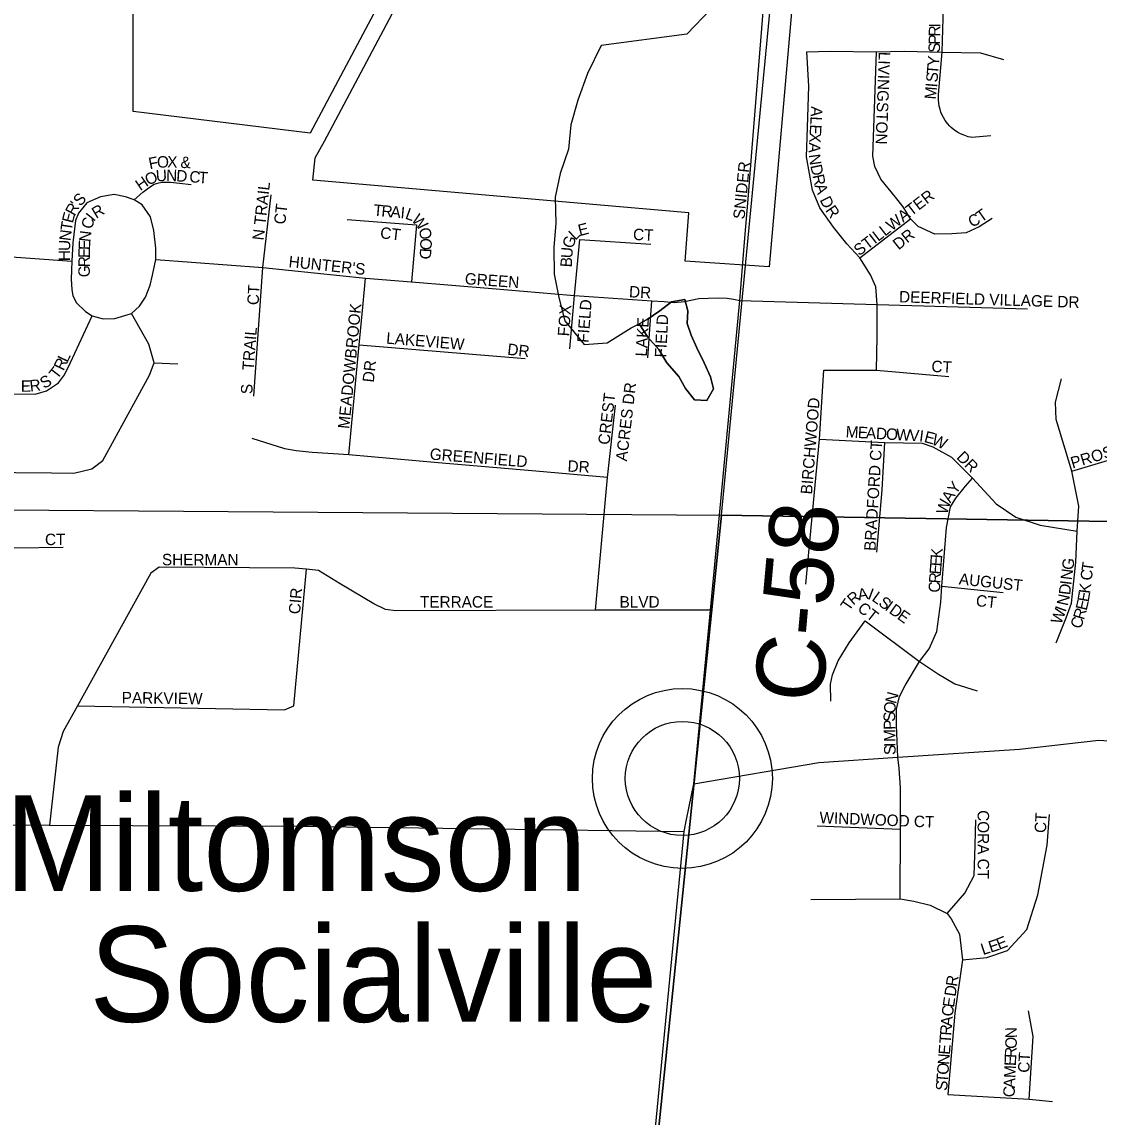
# Model space of a CAD drawing. Extents: x 0 to 1064, y 0 to 440.
# Drawn here: x 125.13 to 139.38, y 109.56 to 124.05 of the extents above; entities that cross this region are included whole.
import ezdxf

# ---------------------------------------------------------------- set-up
doc = ezdxf.new("R2010")
doc.units = 0
for name, color, linetype in [('GM_X_City_Street', 7, 'Continuous'), ('GM_X_City_Street_Text', 7, 'Continuous'), ('GM_X_Corporation', 7, 'Continuous'), ('GM_X_County_Road', 7, 'Continuous'), ('GM_X_County_Road_Text', 7, 'Continuous'), ('GM_X_Minor_Lake', 7, 'Continuous'), ('GM_X_Minor_River', 7, 'Continuous'), ('GM_X_Section', 7, 'Continuous'), ('GM_X_Township_Subdivision', 7, 'Continuous'), ('GM_X_Township_Subdivision_Text', 7, 'Continuous'), ('GM_X_Unincorporated', 7, 'Continuous'), ('GM_X_Unincorporated_Location', 7, 'Continuous'), ('GM_X_Unincorporated_Text', 7, 'Continuous')]:
    doc.layers.add(name, color=color, linetype=linetype)

msp = doc.modelspace()

# ---------------------------------------------------------------- linework, layer by layer
at = {"layer": 'GM_X_City_Street'}
for points in [[(134.79, 122.382), (134.966, 124.566)], [(134.74, 121.758), (134.79, 122.382)], [(134.69, 121.134), (134.74, 121.758)]]:
    msp.add_lwpolyline(points, dxfattribs=at)
at = {"layer": 'GM_X_Corporation'}
for points in [[(135.628, 127.802), (135.016, 120.806), (133.905, 120.884), (133.95, 121.523), (128.979, 121.953), (129.01, 122.25), (129.133, 122.472), (130.625, 125.279)], [(130.444, 125.399), (128.943, 122.576), (126.603, 122.864), (126.603, 125.123)]]:
    msp.add_lwpolyline(points, dxfattribs=at)
at = {"layer": 'GM_X_County_Road'}
for points in [[(134.017, 113.966), (134.237, 116.265), (134.628, 120.362), (134.69, 121.134)], [(134.017, 113.966), (135.671, 114.249), (136.715, 114.318), (138.327, 114.425), (139.376, 114.542), (139.916, 114.508), (143.64, 114.496), (144.246, 114.494), (144.465, 114.492), (144.72, 114.532), (145.249, 114.749), (146.437, 115.312), (147.878, 115.948), (148.747, 116.381), (149.203, 116.818), (149.401, 116.987), (149.573, 117.073), (150.245, 117.089)], [(133.891, 113.336), (133.923, 113.494), (134.017, 113.966)], [(117.286, 113.404), (121.297, 113.428), (121.817, 113.431), (124.046, 113.423), (125.497, 113.418), (128.784, 113.407), (133.891, 113.336)], [(131.121, 85.196), (131.468, 88.607), (131.56, 89.517), (131.613, 90.041), (131.84, 92.273), (132.056, 94.337), (132.08, 94.478), (132.115, 94.904), (132.278, 96.275), (132.357, 97.349), (132.501, 98.862), (132.653, 100.427), (132.737, 101.401), (133.891, 113.336)]]:
    msp.add_lwpolyline(points, dxfattribs=at)
at = {"layer": 'GM_X_Minor_Lake'}
for points in [[(134.153, 119.538), (134.056, 119.738), (133.983, 119.902), (133.928, 120.06), (133.94, 120.224), (133.898, 120.376), (133.721, 120.346), (133.569, 120.224), (133.399, 120.109), (133.297, 120.054)], [(133.297, 120.054), (133.399, 120.109), (133.569, 120.224), (133.721, 120.346), (133.898, 120.376), (133.94, 120.224), (133.928, 120.06), (133.983, 119.902), (134.056, 119.738), (134.153, 119.538), (134.238, 119.35), (134.28, 119.192), (134.189, 119.04), (134.025, 119.046), (133.91, 119.198), (133.819, 119.356), (133.661, 119.538), (133.557, 119.714), (133.411, 119.878), (133.297, 120.054)], [(133.297, 120.054), (133.411, 119.878), (133.557, 119.714), (133.661, 119.538), (133.819, 119.356), (133.91, 119.198), (134.025, 119.046), (134.189, 119.04), (134.28, 119.192), (134.238, 119.35), (134.153, 119.538)]]:
    msp.add_lwpolyline(points, dxfattribs=at)
at = {"layer": 'GM_X_Minor_River'}
msp.add_lwpolyline([(134.246, 124.222), (133.924, 123.888), (132.793, 123.737), (132.611, 123.366), (132.483, 123.014), (132.392, 122.686), (132.362, 122.364), (132.252, 122.042), (132.185, 121.732), (132.192, 121.386), (132.167, 121.064), (132.173, 120.711), (132.234, 120.402), (132.313, 120.092), (132.569, 119.782), (132.873, 119.8), (133.189, 120.001), (133.297, 120.054)], dxfattribs=at)
at = {"layer": 'GM_X_Section'}
for points in [[(135.935, 133.672), (151.892, 133.436), (150.318, 117.263), (134.386, 117.523)], [(117.771, 117.647), (134.386, 117.523), (132.734, 101.407), (116.187, 100.532)], [(150.318, 117.263), (148.691, 100.849), (132.734, 101.407), (134.386, 117.523)]]:
    msp.add_lwpolyline(points, close=True, dxfattribs=at)
at = {"layer": 'GM_X_Township_Subdivision'}
for points in [[(137.945, 122.543), (137.694, 122.521), (137.677, 122.524), (137.649, 122.53), (137.627, 122.537), (137.605, 122.544), (137.579, 122.554), (137.547, 122.569), (137.505, 122.592), (137.472, 122.614), (137.45, 122.631), (137.423, 122.654), (137.405, 122.671), (137.375, 122.705), (137.344, 122.746), (137.321, 122.783), (137.3, 122.824), (137.287, 122.855), (137.275, 122.893), (137.264, 122.935), (137.257, 122.976), (137.254, 123.013), (137.255, 123.087), (137.302, 123.65), (137.319, 124.248)], [(136.436, 119.442), (136.444, 119.884), (136.445, 120.308), (136.426, 120.544), (136.355, 120.701), (136.216, 120.926), (136.044, 121.112), (135.867, 121.332), (135.686, 121.59), (135.59, 121.824), (135.509, 122.264), (135.523, 122.651), (135.538, 123.2), (135.511, 123.655), (135.82, 123.664), (136.436, 123.654), (136.804, 123.664), (137.302, 123.65), (137.812, 123.64), (138.113, 123.554)], [(137.965, 121.447), (137.793, 121.337), (137.621, 121.26), (137.432, 121.244), (137.205, 121.241), (136.985, 121.342), (136.885, 121.442), (136.785, 121.604), (136.684, 121.729), (136.493, 121.968), (136.412, 122.135), (136.388, 122.273), (136.436, 123.654)], [(126.615, 121.693), (126.73, 121.796), (126.844, 121.88), (126.88, 121.9), (126.942, 121.921), (126.991, 121.93), (127.097, 121.928), (127.217, 121.916), (127.368, 121.898)], [(126.902, 120.905), (126.904, 121.055), (126.874, 121.29), (126.832, 121.47), (126.723, 121.627), (126.615, 121.693), (126.501, 121.735), (126.35, 121.766), (126.17, 121.735), (125.989, 121.657), (125.881, 121.519), (125.839, 121.422), (125.802, 121.127), (125.79, 120.883)], [(128.316, 120.798), (128.427, 121.759)], [(129.433, 121.434), (130.348, 121.362), (130.285, 120.608)], [(136.216, 120.926), (136.885, 121.442)], [(132.441, 120.428), (132.509, 121.169), (133.448, 121.109)], [(123.508, 120.856), (123.629, 120.848), (123.777, 120.897), (124.014, 120.977), (124.151, 121.001), (124.339, 120.989), (124.744, 120.959), (125.79, 120.883)], [(125.79, 120.883), (125.784, 120.645), (125.79, 120.507), (125.802, 120.423), (125.851, 120.332), (125.971, 120.218), (126.061, 120.158), (126.207, 120.118), (126.358, 120.124), (126.582, 120.189), (126.684, 120.288), (126.765, 120.406), (126.828, 120.565), (126.859, 120.699), (126.902, 120.905)], [(126.902, 120.905), (128.316, 120.798), (129.674, 120.658), (130.285, 120.608), (131.351, 120.52), (132.389, 120.435), (132.441, 120.428), (133.464, 120.356), (133.627, 120.347), (133.758, 120.337), (133.894, 120.35), (134.086, 120.387), (134.339, 120.399), (134.46, 120.394), (134.544, 120.382), (134.628, 120.362)], [(123.629, 120.848), (123.684, 120.522), (123.668, 120.216), (123.525, 118.714), (123.545, 118.508), (123.605, 118.327), (123.704, 118.223), (123.799, 118.166), (123.908, 118.119), (124.094, 118.095), (125.521, 118.082), (125.816, 118.078), (126.057, 118.136), (126.202, 118.243), (126.819, 119.376), (126.878, 119.539), (126.808, 119.784), (126.582, 120.189)], [(128.198, 119.098), (128.316, 120.798)], [(129.454, 118.318), (129.592, 119.774), (129.639, 120.275), (129.674, 120.658)], [(132.377, 119.724), (132.441, 120.428)], [(133.412, 119.604), (133.464, 120.356)], [(134.628, 120.362), (136.445, 120.308), (138.432, 120.25)], [(124.607, 119.129), (124.917, 119.127), (125.304, 119.122), (125.454, 119.166), (125.614, 119.274), (125.694, 119.378), (125.772, 119.544), (126.061, 120.158)], [(129.592, 119.774), (131.789, 119.595)], [(126.878, 119.539), (127.191, 119.525)], [(135.501, 116.607), (135.68, 118.529), (135.737, 119.442), (136.436, 119.442), (137.391, 119.358)], [(138.809, 115.83), (138.945, 116.161), (139.013, 116.355), (139.071, 116.901), (139.087, 117.311), (139.113, 117.642), (139.019, 118.104), (138.809, 118.786), (138.803, 119.017), (138.882, 119.327)], [(132.718, 116.264), (132.875, 118.02), (132.98, 118.978)], [(132.875, 118.02), (131.928, 118.105), (130.638, 118.216), (129.454, 118.318), (128.969, 118.351), (128.76, 118.371), (128.609, 118.4), (128.174, 118.536)], [(135.68, 118.529), (136.546, 118.482), (137.039, 118.476), (137.181, 118.424), (137.428, 118.287), (137.706, 118.009), (138.016, 117.673), (138.278, 117.494), (138.599, 117.39), (139.087, 117.311)], [(136.441, 117.032), (136.509, 117.857), (136.546, 118.482)], [(139.019, 118.104), (139.974, 118.392)], [(136.747, 112.444), (136.75, 113.367), (136.75, 113.915), (136.735, 114.171), (136.715, 114.318), (136.698, 114.743), (136.698, 114.953), (136.74, 115.121), (136.814, 115.268), (137.003, 115.583), (137.129, 115.751), (137.234, 115.982), (137.286, 116.371), (137.297, 116.581), (137.36, 117.358), (137.412, 117.631), (137.486, 117.747), (137.612, 117.904), (137.706, 118.009)], [(122.003, 117.136), (122.294, 117.125), (122.762, 117.096), (125.026, 117.091), (125.676, 117.099)], [(134.237, 116.265), (132.718, 116.264), (130.075, 116.255), (129.941, 116.274), (129.785, 116.347), (129.338, 116.613), (129.055, 116.787), (128.895, 116.806), (128.74, 116.82), (126.945, 116.834), (126.838, 116.755), (125.867, 114.999), (125.678, 114.658), (125.611, 114.453), (125.497, 113.418)], [(125.867, 114.999), (128.604, 114.946), (128.727, 114.997), (128.895, 116.806)], [(137.297, 116.581), (138.11, 116.497)], [(135.832, 115.058), (135.827, 115.284), (135.853, 115.41), (135.926, 115.594), (136.073, 115.83), (136.283, 116.124), (137.003, 115.583), (137.255, 115.415), (137.47, 115.289), (137.764, 115.195)], [(137.37, 112.251), (137.605, 112.517), (137.728, 112.753), (137.738, 113.152), (137.749, 113.49)], [(137.572, 111.637), (137.892, 111.667), (138.168, 111.759), (138.424, 112.036), (138.568, 112.497), (138.691, 113.152), (138.721, 113.562)], [(135.65, 113.408), (136.75, 113.367)], [(135.568, 112.435), (136.747, 112.444), (136.93, 112.415), (137.145, 112.361), (137.37, 112.251), (137.421, 112.179), (137.534, 111.974), (137.572, 111.637), (137.472, 110.93), (137.38, 109.855), (138.455, 109.793), (138.762, 109.763)], [(138.455, 109.793), (138.506, 110.623), (138.445, 110.961)]]:
    msp.add_lwpolyline(points, dxfattribs=at)
at = {"layer": 'GM_X_Unincorporated'}
for radius in [1.19, 0.755]:
    msp.add_circle((133.867, 114.037), radius, dxfattribs=at)
at = {"layer": 'GM_X_Unincorporated_Location'}
msp.add_line((133.867, 114.037), (133.867, 114.037), dxfattribs=at)

# ---------------------------------------------------------------- texts
at = {"layer": 'GM_X_City_Street_Text'}
msp.add_text('SNIDER', height=0.1515, rotation=84.2885, dxfattribs=at).set_placement((134.688, 121.433))
at = {"layer": 'GM_X_County_Road_Text'}
msp.add_text('C-58', height=0.9091, rotation=84.8369, dxfattribs=at).set_placement((135.716, 115.021))
at = {"layer": 'GM_X_Township_Subdivision_Text'}
for s, height, rotation, p in [('R', 0.152, 89.2699, (137.277, 123.855)), ('I', 0.152, 89.2874, (137.279, 123.975)), ('P', 0.152, 89.216, (137.276, 123.748)), ('LIVINGSTON', 0.1515, 267.9532, (136.465, 123.656)), ('S', 0.152, 87.983, (137.272, 123.638)), ('Y', 0.152, 85.2727, (137.258, 123.458)), ('S', 0.152, 85.2681, (137.24, 123.245)), ('T', 0.152, 85.278, (137.249, 123.351)), ('I', 0.152, 85.2942, (137.235, 123.179)), ('M', 0.152, 85.259, (137.221, 123.019)), ('A', 0.152, 266.6541, (135.571, 122.935)), ('L', 0.152, 266.6588, (135.563, 122.802)), ('E', 0.152, 266.6656, (135.557, 122.695)), ('X', 0.152, 266.6715, (135.551, 122.589)), ('A', 0.152, 266.9866, (135.543, 122.455)), ('F', 0.152, 11.2188, (126.822, 122.098)), ('O', 0.152, 2.164, (126.92, 122.118)), ('X', 0.152, 358.5794, (127.051, 122.123)), ('&', 0.152, 357.8949, (127.226, 122.117)), ('N', 0.152, 277.9413, (135.537, 122.29)), ('O', 0.152, 25.92, (126.802, 121.88)), ('U', 0.152, 4.1339, (126.908, 121.935)), ('N', 0.152, 358.1418, (127.036, 121.944)), ('D', 0.152, 356.151, (127.168, 121.94)), ('C', 0.152, 355.7466, (127.341, 121.928)), ('T', 0.152, 355.7333, (127.461, 121.919)), ('D', 0.152, 282.1146, (135.558, 122.146)), ('H', 0.152, 34.0538, (126.697, 121.808)), ('N TRAIL', 0.1515, 83.6594, (128.328, 121.153)), ('R', 0.152, 282.11, (135.586, 122.016)), ('S', 0.152, 46.5847, (125.902, 121.601)), ('A', 0.152, 287.9855, (135.615, 121.882)), ('STILLWATER', 0.1515, 37.5291, (136.206, 120.946)), ('R', 0.152, 61.2403, (125.827, 121.472)), ("'", 0.152, 53.4798, (125.881, 121.572)), ('R', 0.152, 31.0887, (126.113, 121.441)), ('CT', 0.1515, 83.6638, (128.614, 121.364)), ('T', 0.152, 354.8823, (129.775, 121.485)), ('R', 0.152, 354.8823, (129.881, 121.475)), ('A', 0.152, 354.8823, (130.001, 121.465)), ('D', 0.152, 296.4996, (135.68, 121.695)), ('R', 0.152, 304.8393, (135.752, 121.555)), ('E', 0.152, 75.7252, (125.804, 121.378)), ('C', 0.152, 73.5776, (126.055, 121.297)), ('I', 0.152, 50.9443, (126.081, 121.398)), ('I', 0.152, 354.8823, (130.134, 121.453)), ('L', 0.152, 340.2056, (130.19, 121.449)), ('W', 0.152, 310.8521, (130.274, 121.424)), ('C', 0.152, 27.4555, (137.695, 121.324)), ('T', 0.152, 35.1835, (137.82, 121.391)), ('T', 0.152, 81.3598, (125.789, 121.276)), ('CT', 0.1515, 353.6638, (129.864, 121.186)), ('O', 0.152, 281.4986, (130.378, 121.311)), ('E', 0.152, 14.3851, (132.509, 121.214)), ('CT', 0.1515, 356.8215, (133.211, 121.165)), ('N', 0.152, 82.9888, (125.773, 121.145)), ('N', 0.152, 83.3629, (126.035, 121.132)), ('O', 0.152, 266.8218, (130.404, 121.191)), ('G', 0.152, 71.9257, (132.418, 121.041)), ('L', 0.152, 43.1554, (132.448, 121.151)), ('DR', 0.1515, 38.6634, (136.726, 121.024)), ('U', 0.152, 88.0108, (125.768, 121.015)), ('E', 0.152, 89.0165, (126.029, 120.923)), ('E', 0.152, 87.6766, (126.031, 121.028)), ('D', 0.152, 266.8218, (130.397, 121.058)), ('U', 0.152, 86.3109, (132.411, 120.918)), ('H', 0.152, 89.847, (125.768, 120.883)), ('R', 0.152, 89.8543, (126.029, 120.803)), ("HUNTER'S", 0.1515, 354.0353, (128.653, 120.805)), ('B', 0.152, 86.3109, (132.403, 120.798)), ('G', 0.152, 90, (126.029, 120.67)), ('GREEN', 0.1515, 355.9127, (130.985, 120.578)), ('CT', 0.1515, 86.8222, (128.261, 120.298)), ('DR', 0.1515, 356.989, (133.158, 120.405)), ('DEERFIELD VILLAGE DR', 0.15152, 358.2331, (136.731, 120.338)), ('MEADOWBROOK', 0.15152, 84.4411, (129.461, 118.659)), ('FOX', 0.1515, 85.9166, (132.368, 119.885)), ('FIELD', 0.1515, 85.5983, (132.625, 119.799)), ('FIELD', 0.1515, 87.066, (133.652, 119.605)), ('LAKE', 0.1515, 86.9075, (133.397, 119.618)), ('TRAIL', 0.1515, 85.5135, (128.195, 119.432)), ('LAKEVIEW', 0.1515, 355.3038, (129.945, 119.792)), ('DR', 0.1515, 353.6625, (131.546, 119.645)), ('R', 0.152, 64.556, (125.68, 119.424)), ('L', 0.152, 64.621, (125.732, 119.533)), ('T', 0.152, 52.7183, (125.598, 119.31)), ('DR', 0.1515, 83.9832, (129.785, 119.273)), ('CT', 0.1515, 356.8215, (137.158, 119.418)), ('E', 0.152, 0.2459, (125.117, 119.154)), ('R', 0.152, 6.5191, (125.241, 119.156)), ('S', 0.152, 29.5436, (125.423, 119.19)), ('S', 0.152, 90, (128.181, 119.123)), ('ACRES DR', 0.1515, 83.2907, (133.134, 118.229)), ('CREST', 0.1515, 83.366, (132.901, 118.447)), ('BIRCHWOOD', 0.1515, 85.3468, (135.581, 117.792)), ('M', 0.152, 356.8111, (136.024, 118.552)), ('E', 0.152, 356.8357, (136.184, 118.543)), ('A', 0.152, 356.829, (136.291, 118.537)), ('D', 0.152, 356.8068, (136.424, 118.53)), ('O', 0.152, 356.829, (136.557, 118.522)), ('W', 0.152, 356.8211, (136.69, 118.515)), ('V', 0.152, 356.8068, (136.863, 118.505)), ('I', 0.152, 353.119, (136.994, 118.498)), ('E', 0.152, 345.3009, (137.055, 118.491)), ('W', 0.152, 335.3153, (137.151, 118.466)), ('PROSPECT PL', 0.15152, 16.5726, (139.028, 118.137)), ('BRADFORD CT', 0.15152, 86.4606, (136.421, 117.045)), ('GREENFIELD', 0.1515, 355.3476, (130.521, 118.258)), ('DR', 0.1515, 315, (137.483, 118.277)), ('DR', 0.1515, 356.9884, (132.345, 118.098)), ('Y', 0.152, 53.4054, (137.482, 117.786)), ('W', 0.152, 73.9368, (137.367, 117.521)), ('A', 0.152, 56.6252, (137.41, 117.676)), ('CT', 0.1515, 0, (125.436, 117.125)), ('SHERMAN', 0.1515, 0, (126.983, 116.858)), ('E', 0.152, 85.7061, (137.294, 116.84)), ('K', 0.152, 85.7023, (137.302, 116.946)), ('E', 0.152, 85.7061, (137.286, 116.733)), ('G', 0.152, 82.8697, (139.036, 116.79)), ('T', 0.152, 82.2447, (139.295, 116.769)), ('R', 0.152, 86.0874, (137.278, 116.614)), ('AUGUST', 0.1515, 353.8839, (137.519, 116.605)), ('N', 0.152, 82.8697, (139.019, 116.657)), ('C', 0.152, 82.9382, (139.28, 116.65)), ('CIR', 0.1515, 85.0327, (128.808, 116.206)), ('A', 0.152, 9.9684, (136.199, 116.392)), ('I', 0.152, 339.5375, (136.309, 116.417)), ('C', 0.152, 88.2753, (137.275, 116.495)), ('D', 0.152, 82.8697, (138.995, 116.459)), ('I', 0.152, 82.8587, (139.011, 116.591)), ('K', 0.152, 82.9492, (139.259, 116.478)), ('TERRACE', 0.1515, 0, (130.396, 116.298)), ('BLVD', 0.1515, 0, (133.036, 116.298)), ('T', 0.152, 55.6147, (136.073, 116.243)), ('R', 0.152, 40.3993, (136.126, 116.323)), ('L', 0.152, 324.3221, (136.362, 116.399)), ('S', 0.152, 324.3221, (136.449, 116.336)), ('CT', 0.1515, 353.6638, (137.744, 116.319)), ('N', 0.152, 77.7988, (138.964, 116.314)), ('E', 0.152, 76.9043, (139.214, 116.252)), ('E', 0.152, 80.3277, (139.24, 116.365)), ('CT', 0.1515, 321.8483, (136.171, 116.265)), ('I', 0.152, 324.3221, (136.536, 116.274)), ('D', 0.152, 324.3221, (136.59, 116.235)), ('E', 0.152, 324.3221, (136.698, 116.158)), ('W', 0.152, 70.1878, (138.877, 116.067)), ('I', 0.152, 70.2006, (138.935, 116.23)), ('R', 0.152, 73.4452, (139.177, 116.127)), ('C', 0.152, 70.8738, (139.136, 116.007)), ('PARKVIEW', 0.1515, 359.2156, (126.45, 115.032)), ('N', 0.152, 74.4209, (136.691, 115.016)), ('O', 0.152, 84.6591, (136.68, 114.891)), ('S', 0.152, 90.847, (136.681, 114.788)), ('P', 0.152, 90.847, (136.683, 114.682)), ('M', 0.152, 90.8487, (136.685, 114.522)), ('S', 0.152, 90.847, (136.688, 114.348)), ('I', 0.152, 90.848, (136.686, 114.455)), ('WINDWOOD CT', 0.15152, 357.7533, (135.678, 113.445)), ('CORA CT', 0.1515, 270, (137.772, 113.617)), ('CT', 0.1515, 86.8215, (138.675, 113.312)), ('E', 0.152, 17.9504, (137.944, 111.73)), ('E', 0.152, 21.6436, (138.056, 111.767)), ('L', 0.152, 17.9684, (137.843, 111.698)), ('R', 0.152, 81.2771, (137.5, 111.276)), ('D', 0.152, 81.2455, (137.48, 111.144)), ('C', 0.152, 83.354, (137.444, 110.881)), ('E', 0.152, 81.4179, (137.458, 110.999)), ('A', 0.152, 85.5898, (137.434, 110.75)), ('R', 0.152, 85.5752, (137.424, 110.63)), ('T', 0.152, 85.6073, (137.416, 110.524)), ('O', 0.152, 87.6605, (138.287, 110.456)), ('N', 0.152, 91.9763, (138.293, 110.602)), ('E', 0.152, 85.6073, (137.405, 110.377)), ('R', 0.152, 87.6763, (138.282, 110.336)), ('N', 0.152, 85.5812, (137.395, 110.244)), ('E', 0.152, 87.6493, (138.278, 110.229)), ('CT', 0.1515, 86.8094, (138.455, 110.139)), ('O', 0.152, 85.5898, (137.384, 110.111)), ('M', 0.152, 87.6679, (138.272, 110.07)), ('S', 0.152, 85.5971, (137.368, 109.899)), ('T', 0.152, 85.5699, (137.376, 110.005)), ('A', 0.152, 87.6734, (138.266, 109.936)), ('C', 0.152, 87.6676, (138.261, 109.816))]:
    msp.add_text(s, height=height, rotation=rotation, dxfattribs=at).set_placement(p)
at = {"layer": 'GM_X_Unincorporated_Text'}
for s, height, p in [('Miltomson', 1.2636, (124.903, 112.549)), ('Socialville', 1.26364, (126.023, 110.816))]:
    msp.add_text(s, height=height, rotation=0, dxfattribs=at).set_placement(p)

doc.saveas('drawing.dxf')
